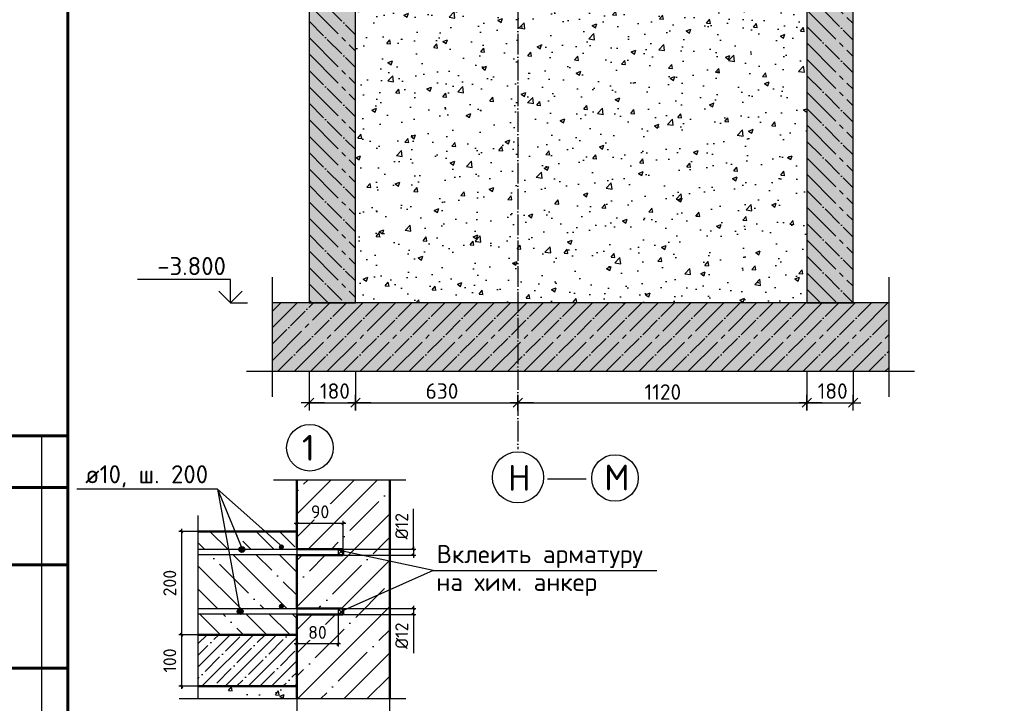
# Model space of a CAD drawing. Header units: millimetres. Extents: x 40580 to 559114, y -343730 to 81020.
# Tile 558 of 656: x 416589 to 435679, y -86478 to -73227. Entities that reach past the tile are written whole.
import ezdxf

# ---------------------------------------------------------------- set-up
doc = ezdxf.new("R2010")
doc.units = ezdxf.units.MM
doc.linetypes.add('______11', pattern=[500, 400, -50, 0, -50])
doc.linetypes.add('______5', pattern=[1100, 800, -100, 100, -100])
for name, color, linetype in [('____________', 7, 'Continuous'), ('________________', 7, 'Continuous'), ('___________________', 253, '______5'), ('_____________________', 96, 'Continuous'), ('______________________', 7, 'Continuous'), ('_______________________', 7, 'Continuous'), ('_______________________1', 7, 'Continuous'), ('_________________________0', 7, 'Continuous'), ('Тонкие', 7, 'Continuous'), ('ФВ-2', 7, 'Continuous')]:
    doc.layers.add(name, color=color, linetype=linetype)
doc.layers.add('Standard', color=7, linetype='Continuous', lineweight=25)
doc.layers.add('Основная', color=7, linetype='Continuous', lineweight=40)
doc.styles.add('ISOCPEUR', font='isocpeur.ttf')
doc.linetypes.add('ГОСТ 2.303 8', pattern='A,40,[2,GOST 2.303-68.shx,S=1,R=0,X=0,Y=0],-8', length=48)
doc.dimstyles.new('СПДС', dxfattribs={"dimscale": 125, "dimtxt": 250, "dimasz": 50, "dimexe": 50, "dimexo": 10, "dimgap": 100, "dimtad": 1, "dimdec": 0, "dimtxsty": 'ISOCPEUR', "dimblk": 'OBLIQUE', "dimcen": 50, "dimdle": 50, "dimadec": 0, "dimazin": 2, "dimtfac": 0.75, "dimtdec": 0, "dimtmove": 1, "dimatfit": 3, "dimfxl": 1, "dimtfill": 1, "dimtolj": 1, "dimarcsym": 1})

# ---------------------------------------------------------------- blocks, each defined once
blk = doc.blocks.new('ALL_ML_STRICH')
at = {"color": 0, "linetype": 'ByBlock', "lineweight": -2}
for p, q in [((-1, 0), (0.5, 0)), ((-0.3, -0.3), (0.3, 0.3)), ((0, -0.5), (0, 0.5))]:
    blk.add_line(p, q, dxfattribs=at)
blk = doc.blocks.new('_OBLIQUE')
at = {"color": 0, "linetype": 'ByBlock'}
blk.add_line((-0.5, -0.5), (0.5, 0.5), dxfattribs=at)
blk = doc.blocks.new('*D19343')
at = {"layer": 'Defpoints', "color": 0}
for p in [(421962, -82991), (421962, -83488), (422862, -83488)]:
    blk.add_point(p, dxfattribs=at)
at = {"layer": 'Тонкие', "color": 0, "lineweight": -2}
for p, q in [((422912, -82991), (421912, -82991)), ((421962, -83478), (421962, -82941)), ((422862, -83478), (422862, -82941))]:
    blk.add_line(p, q, dxfattribs=at)
at = {"layer": 'Тонкие', "color": 0, "lineweight": -2, "xscale": 50, "yscale": 50, "zscale": 50, "rotation": 180}
blk.add_blockref('_OBLIQUE', (421962, -82991), dxfattribs=at)
at = {"layer": 'Тонкие', "color": 0, "lineweight": -2, "xscale": 50, "yscale": 50, "zscale": 50}
blk.add_blockref('_OBLIQUE', (422862, -82991), dxfattribs=at)
at = {"layer": 'Тонкие', "color": 0, "insert": (422413, -82766), "char_height": 250, "attachment_point": 5, "style": 'ISOCPEUR', "bg_fill": 3, "box_fill_scale": 1.1, "bg_fill_color": 256, "bg_fill_true_color": 13158600, "bg_fill_transparency": 0}
blk.add_mtext('\\A1;90', dxfattribs=at)
blk = doc.blocks.new('*D19344')
at = {"layer": 'Defpoints', "color": 0}
for p in [(422762, -84748), (421962, -84758), (421962, -85328)]:
    blk.add_point(p, dxfattribs=at)
at = {"layer": 'Тонкие', "color": 0, "lineweight": -2}
for p, q in [((421962, -84768), (421962, -85378)), ((422762, -84758), (422762, -85378)), ((422812, -85328), (421912, -85328))]:
    blk.add_line(p, q, dxfattribs=at)
at = {"layer": 'Тонкие', "color": 0, "lineweight": -2, "xscale": 50, "yscale": 50, "zscale": 50, "rotation": 180}
blk.add_blockref('_OBLIQUE', (421962, -85328), dxfattribs=at)
at = {"layer": 'Тонкие', "color": 0, "lineweight": -2, "xscale": 50, "yscale": 50, "zscale": 50}
blk.add_blockref('_OBLIQUE', (422762, -85328), dxfattribs=at)
at = {"layer": 'Тонкие', "color": 0, "insert": (422362, -85103), "char_height": 250, "attachment_point": 5, "style": 'ISOCPEUR', "bg_fill": 3, "box_fill_scale": 1.1, "bg_fill_color": 256, "bg_fill_true_color": 13158600, "bg_fill_transparency": 0}
blk.add_mtext('\\A1;80', dxfattribs=at)
blk = doc.blocks.new('*D19345')
at = {"layer": 'Defpoints', "color": 0}
for p in [(422862, -83488), (422862, -83608), (424221, -83608)]:
    blk.add_point(p, dxfattribs=at)
at = {"layer": 'Тонкие', "color": 0, "lineweight": -2}
for p, q in [((424221, -83488), (424221, -82707)), ((422872, -83488), (424271, -83488)), ((422872, -83608), (424271, -83608)), ((424221, -83438), (424221, -83658))]:
    blk.add_line(p, q, dxfattribs=at)
at = {"layer": 'Тонкие', "color": 0, "lineweight": -2, "xscale": 50, "yscale": 50, "zscale": 50}
for p, rotation in [((424221, -83488), 270), ((424221, -83608), 90)]:
    blk.add_blockref('_OBLIQUE', p, dxfattribs=dict(at, rotation=rotation))
at = {"layer": 'Тонкие', "color": 0, "insert": (423996, -83045), "char_height": 250, "attachment_point": 5, "rotation": 90, "style": 'ISOCPEUR', "bg_fill": 3, "box_fill_scale": 1.1, "bg_fill_color": 256, "bg_fill_true_color": 13158600, "bg_fill_transparency": 0}
blk.add_mtext('\\A1;{\\Q0;%%C}12', dxfattribs=at)
blk = doc.blocks.new('*D19346')
at = {"layer": 'Defpoints', "color": 0}
for p in [(422862, -84638), (422862, -84758)]:
    blk.add_point(p, dxfattribs=at)
at = {"layer": 'Тонкие', "color": 0, "lineweight": -2}
for p, q in [((422872, -84638), (424271, -84638)), ((424221, -84588), (424221, -84808)), ((422872, -84758), (424271, -84758)), ((424221, -84758), (424221, -85505))]:
    blk.add_line(p, q, dxfattribs=at)
at = {"layer": 'Тонкие', "color": 0, "lineweight": -2, "xscale": 50, "yscale": 50, "zscale": 50}
for p, rotation in [((424221, -84638), 270), ((424221, -84758), 90)]:
    blk.add_blockref('_OBLIQUE', p, dxfattribs=dict(at, rotation=rotation))
at = {"layer": 'Тонкие', "color": 0, "insert": (423996, -85168), "char_height": 250, "attachment_point": 5, "rotation": 90, "style": 'ISOCPEUR', "bg_fill": 3, "box_fill_scale": 1.1, "bg_fill_color": 256, "bg_fill_true_color": 13158600, "bg_fill_transparency": 0}
blk.add_mtext('\\A1;{\\Q0;%%C}12', dxfattribs=at)
at = {"layer": 'Defpoints', "color": 0}
blk.add_point((424221, -84758), dxfattribs=at)
blk = doc.blocks.new('*D19347')
at = {"layer": 'Defpoints', "color": 0}
for p in [(421962, -86392), (423762, -86392), (423762, -87018)]:
    blk.add_point(p, dxfattribs=at)
at = {"layer": 'Тонкие', "color": 0, "lineweight": -2}
for p, q in [((421962, -86402), (421962, -87068)), ((423762, -86402), (423762, -87068)), ((421912, -87018), (423812, -87018))]:
    blk.add_line(p, q, dxfattribs=at)
at = {"layer": 'Тонкие', "color": 0, "lineweight": -2, "xscale": 50, "yscale": 50, "zscale": 50, "rotation": 180}
blk.add_blockref('_OBLIQUE', (421962, -87018), dxfattribs=at)
at = {"layer": 'Тонкие', "color": 0, "lineweight": -2, "xscale": 50, "yscale": 50, "zscale": 50}
blk.add_blockref('_OBLIQUE', (423762, -87018), dxfattribs=at)
at = {"layer": 'Тонкие', "color": 0, "insert": (422862, -86793), "char_height": 250, "attachment_point": 5, "style": 'ISOCPEUR', "bg_fill": 3, "box_fill_scale": 1.1, "bg_fill_color": 256, "bg_fill_true_color": 13158600, "bg_fill_transparency": 0}
blk.add_mtext('\\A1;180', dxfattribs=at)
blk = doc.blocks.new('*D19348')
at = {"layer": 'Defpoints', "color": 0}
for p in [(420043, -85148), (419724, -86148), (420043, -86148)]:
    blk.add_point(p, dxfattribs=at)
at = {"layer": 'Тонкие', "color": 0, "lineweight": -2}
for p, q in [((419724, -85098), (419724, -86198)), ((420033, -85148), (419674, -85148)), ((420033, -86148), (419674, -86148))]:
    blk.add_line(p, q, dxfattribs=at)
at = {"layer": 'Тонкие', "color": 0, "lineweight": -2, "xscale": 50, "yscale": 50, "zscale": 50}
for p, rotation in [((419724, -85148), 90), ((419724, -86148), 270)]:
    blk.add_blockref('_OBLIQUE', p, dxfattribs=dict(at, rotation=rotation))
at = {"layer": 'Тонкие', "color": 0, "insert": (419499, -85648), "char_height": 250, "attachment_point": 5, "rotation": 90, "style": 'ISOCPEUR', "bg_fill": 3, "box_fill_scale": 1.1, "bg_fill_color": 256, "bg_fill_true_color": 13158600, "bg_fill_transparency": 0}
blk.add_mtext('\\A1;100', dxfattribs=at)
blk = doc.blocks.new('*D19349')
at = {"layer": 'Defpoints', "color": 0}
for p in [(420043, -83148), (419724, -85148), (420043, -85148)]:
    blk.add_point(p, dxfattribs=at)
at = {"layer": 'Тонкие', "color": 0, "lineweight": -2}
for p, q in [((420033, -83148), (419674, -83148)), ((419724, -83098), (419724, -85198)), ((420033, -85148), (419674, -85148))]:
    blk.add_line(p, q, dxfattribs=at)
at = {"layer": 'Тонкие', "color": 0, "lineweight": -2, "xscale": 50, "yscale": 50, "zscale": 50}
for p, rotation in [((419724, -83148), 90), ((419724, -85148), 270)]:
    blk.add_blockref('_OBLIQUE', p, dxfattribs=dict(at, rotation=rotation))
at = {"layer": 'Тонкие', "color": 0, "insert": (419499, -84148), "char_height": 250, "attachment_point": 5, "rotation": 90, "style": 'ISOCPEUR', "bg_fill": 3, "box_fill_scale": 1.1, "bg_fill_color": 256, "bg_fill_true_color": 13158600, "bg_fill_transparency": 0}
blk.add_mtext('\\A1;200', dxfattribs=at)
blk = doc.blocks.new('Из_буфера8386')
at = {"linetype": 'Continuous', "lineweight": 60}
for p, q in [((2062, 15500), (62, 15500)), ((2062, 500), (2062, 15500)), ((562, 14500), (2062, 14500)), ((562, 13000), (2062, 13000)), ((562, 11000), (2062, 11000))]:
    blk.add_line(p, q, dxfattribs=at)
at = {"linetype": 'Continuous', "lineweight": 25}
blk.add_line((1562, 9000), (1562, 15500), dxfattribs=at)
at = {"linetype": 'Continuous', "lineweight": 60, "ltscale": 100}
blk.add_lwpolyline([(2062, 58900), (2062, 500), (41562, 500), (41562, 58900), (2062, 58900)], dxfattribs=at)

msp = doc.modelspace()

# ---------------------------------------------------------------- hatches: boundary and pattern name
at = {"ltscale": 100}
h = msp.add_hatch(dxfattribs=at)
h.set_pattern_fill('ANSI35', color=254, scale=100)
h.set_pattern_definition([(45, (397284.2, -112876.6), (-449.013, 449.013), []), (45, (397733.2, -112876.6), (-449.013, 449.013), [793.75, -158.75, 0, -158.75])])
h.paths.add_polyline_path([(423762.5, -82149.6), (423762.5, -86392), (421962.5, -86392), (421962.5, -84757.8), (422862.5, -84757.8), (422862.5, -84637.8), (421962.5, -84637.8), (421962.5, -83607.8), (422862.5, -83607.8), (422862.5, -83487.8), (421962.5, -83487.8), (421962.5, -82149.6)])
at = {"layer": 'Standard', "linetype": 'Continuous'}
for points in [[(422199.1, -78714.6), (423099.1, -78714.6), (423099.1, -62502), (422199.1, -62502)], [(431849.1, -78714.6), (432749.1, -78714.6), (432749.1, -62502), (431849.1, -62502)], [(421487.2, -78714.6), (421487.2, -80040.4), (433437.2, -80040.4), (433437.2, -78714.6)]]:
    msp.add_hatch(color=9, dxfattribs=at).paths.add_polyline_path(points)
at = {"layer": 'ФВ-2', "ltscale": 10}
h = msp.add_hatch(dxfattribs=at)
h.set_pattern_fill('AR-CONC', color=256, scale=5)
h.set_pattern_definition([(50, (99936.7, 180203.9), (910.9233, -79.6954), [95.25, -1047.75]), (355, (99936.7, 180203.9), (-176.2171, 955.2842), [76.2, -838.203]), (100.45144, (100012.6, 180197.3), (734.7062, 875.5888), [80.95, -890.4512]), (46.1842, (99936.7, 180457.9), (1355.3952, -210.2116), [142.875, -1571.625]), (96.63556, (100049.7, 180440.4), (1187.0207, 1237.1306), [121.425, -1335.678]), (351.18415, (99936.7, 180457.9), (1187.0207, 1237.1306), [114.3, -1257.2987]), (21, (100063.7, 180394.4), (758.072, -511.326), [95.25, -1047.75]), (326, (100063.7, 180394.4), (309.0101, 920.9398), [76.2, -838.2]), (71.45144, (100126.9, 180351.8), (1067.0821, 409.6138), [80.95, -890.4497]), (37.5, (99936.7, 180203.92), (15.44302, 422.7752), [0, -828.04, 0, -850.9, 0, -841.375]), (7.5, (99936.7, 180203.9), (334.0983, 500.90287), [0, -485.14, 0, -808.99, 0, -320.675]), (327.5, (99653.5, 180203.92), (677.95298, -28.64372), [0, -317.5, 0, -990.6, 0, -1314.45]), (317.5, (99526.5, 180203.9), (740.6459, 127.13246), [0, -412.75, 0, -657.86, 0, -933.45])])
edge = h.paths.add_edge_path()
edge.add_line((431849.1, -69214.6), (431849.1, -78714.6))
edge.add_line((426249.1, -78714.6), (431849.1, -78714.6))
edge.add_line((426249.1, -78714.6), (428699.1, -69214.6))
edge.add_line((431849.1, -69214.6), (428699.1, -69214.6))
edge = h.paths.add_edge_path()
edge.add_line((423099.1, -78714.6), (426249.1, -78714.6))
edge.add_line((423099.1, -78714.6), (423099.1, -69214.6))
edge.add_line((428699.1, -69214.6), (423099.1, -69214.6))
edge.add_line((426249.1, -78714.6), (428699.1, -69214.6))
at = {"layer": 'ФВ-2', "ltscale": 100}
h = msp.add_hatch(dxfattribs=at)
h.set_pattern_fill('ANSI35', color=254, scale=100, angle=90)
h.set_pattern_definition([(135, (112329.15, 131405.4), (-449.0128, -449.0128), []), (135, (112329.15, 131854.4), (-449.0128, -449.0128), [793.75, -158.75, 0, -158.75])])
edge = h.paths.add_edge_path()
edge.add_line((420042.6, -84747.8), (420042.6, -85147.8))
edge.add_line((421962.5, -84747.8), (420042.6, -84747.8))
edge.add_line((421962.5, -84747.8), (421962.5, -85147.8))
edge.add_line((421962.5, -85147.8), (420042.6, -85147.8))
edge = h.paths.add_edge_path()
edge.add_line((420042.6, -83597.8), (420042.6, -84647.8))
edge.add_line((421962.5, -83597.8), (420042.6, -83597.8))
edge.add_line((421962.5, -83597.8), (421962.5, -84647.8))
edge.add_line((421962.5, -84647.8), (420042.6, -84647.8))
edge = h.paths.add_edge_path()
edge.add_line((420042.6, -83147.8), (420042.6, -83497.8))
edge.add_line((421962.5, -83147.8), (420042.6, -83147.8))
edge.add_line((421962.5, -83147.8), (421962.5, -83497.8))
edge.add_line((421962.5, -83497.8), (420042.6, -83497.8))
at = {"layer": 'ФВ-2'}
h = msp.add_hatch(dxfattribs=at)
h.set_pattern_fill('ANSI37', color=256, scale=20)
h.set_pattern_definition([(45, (112329.15, 131405.41), (-44.901281, 44.901281), []), (135, (112329.15, 131405.41), (-44.901281, -44.901281), [])])
edge = h.paths.add_edge_path()
edge.add_line((422762.5, -83497.8), (422762.5, -83597.8))
edge.add_line((422762.5, -83497.8), (421962.5, -83497.8))
edge.add_line((421962.5, -83487.8), (421962.5, -83497.8))
edge.add_line((422862.5, -83487.8), (421962.5, -83487.8))
edge.add_line((422862.5, -83487.8), (422862.5, -83607.8))
edge.add_line((422862.5, -83607.8), (421962.5, -83607.8))
edge.add_line((421962.5, -83597.8), (421962.5, -83607.8))
edge.add_line((422762.5, -83597.8), (421962.5, -83597.8))
edge = h.paths.add_edge_path()
edge.add_line((422862.5, -84637.8), (422862.5, -84757.8))
edge.add_line((422862.5, -84757.8), (421962.5, -84757.8))
edge.add_line((421962.5, -84747.8), (421962.5, -84757.8))
edge.add_line((422762.5, -84747.8), (421962.5, -84747.8))
edge.add_line((422762.5, -84647.8), (422762.5, -84747.8))
edge.add_line((422762.5, -84647.8), (421962.5, -84647.8))
edge.add_line((421962.5, -84637.8), (421962.5, -84647.8))
edge.add_line((422862.5, -84637.8), (421962.5, -84637.8))
at = {"layer": 'ФВ-2', "ltscale": 100}
h = msp.add_hatch(dxfattribs=at)
h.set_pattern_fill('ANSI35', color=254, scale=50)
h.set_pattern_definition([(45, (112329.15, 131405.4), (-224.5064, 224.5064), []), (45, (112553.66, 131405.4), (-224.5064, 224.5064), [396.875, -79.375, 0, -79.375])])
edge = h.paths.add_edge_path()
edge.add_line((420042.6, -85147.8), (420042.6, -86147.8))
edge.add_line((420042.6, -85147.8), (421962.5, -85147.8))
edge.add_line((421962.5, -85147.8), (421962.5, -86147.8))
edge.add_line((420042.6, -86147.8), (421962.5, -86147.8))
at = {"layer": 'ФВ-2', "ltscale": 10}
h = msp.add_hatch(dxfattribs=at)
h.set_pattern_fill('AR-CONC', color=256, scale=5)
h.set_pattern_definition([(50, (103628, 199026.75), (910.9233, -79.6954), [95.25, -1047.75]), (355, (103628, 199026.7), (-176.2171, 955.2842), [76.2, -838.203]), (100.45144, (103703.9, 199020.1), (734.7062, 875.5888), [80.95, -890.4512]), (46.1842, (103628, 199280.7), (1355.3952, -210.2116), [142.875, -1571.625]), (96.63556, (103741, 199263.2), (1187.0207, 1237.1306), [121.425, -1335.678]), (351.18415, (103628, 199280.7), (1187.0207, 1237.1306), [114.3, -1257.2987]), (21, (103755, 199217.25), (758.072, -511.326), [95.25, -1047.75]), (326, (103755, 199217.2), (309.0101, 920.9398), [76.2, -838.2]), (71.45144, (103818.2, 199174.6), (1067.0821, 409.6138), [80.95, -890.4497]), (37.5, (103628, 199026.75), (15.44302, 422.7752), [0, -828.04, 0, -850.9, 0, -841.375]), (7.5, (103628, 199026.75), (334.0983, 500.90287), [0, -485.14, 0, -808.99, 0, -320.675]), (327.5, (103344.8, 199026.75), (677.95298, -28.64372), [0, -317.5, 0, -990.6, 0, -1314.45]), (317.5, (103217.8, 199026.75), (740.6459, 127.13246), [0, -412.75, 0, -657.86, 0, -933.45])])
edge = h.paths.add_edge_path()
edge.add_line((420042.6, -86147.8), (421962.5, -86147.8))
edge.add_line((421962.5, -86147.8), (421962.5, -86392))
edge.add_line((421962.5, -86392), (420042.6, -86392))
edge.add_line((420042.6, -86147.8), (420042.6, -86392))

# ---------------------------------------------------------------- linework, layer by layer
at = {"layer": '____________', "color": 7, "linetype": 'Continuous'}
for p, q in [((422199.1, -78714.6), (423099.1, -78714.6)), ((422199.1, -78714.6), (423099.1, -78714.6)), ((431849.1, -78714.6), (432749.1, -78714.6)), ((431849.1, -78714.6), (432749.1, -78714.6))]:
    msp.add_line(p, q, dxfattribs=at)
at = {"layer": '________________'}
for p, q in [((423099.1, -78714.6), (422199.1, -78714.6)), ((432749.1, -78714.6), (431849.1, -78714.6))]:
    msp.add_line(p, q, dxfattribs=at)
at = {"layer": '________________', "color": 7, "linetype": 'Continuous'}
for p, q in [((423099.1, -78714.6), (422199.1, -78714.6)), ((432749.1, -78714.6), (431849.1, -78714.6))]:
    msp.add_line(p, q, dxfattribs=at)
at = {"layer": '___________________', "color": 253, "linetype": '______11'}
msp.add_line((426249.1, -67502), (426249.1, -81551.7), dxfattribs=at)
at = {"layer": '___________________', "color": 7, "linetype": 'Continuous'}
msp.add_circle((426249.7, -82098.3), 495.6, dxfattribs=at)
at = {"layer": '_____________________', "color": 7, "linetype": 'Continuous'}
for p, q in [((420421.6, -82323.9), (417699.7, -82323.9)), ((420421.6, -82323.9), (420858.8, -84697.1)), ((420421.6, -82323.9), (420901.9, -83483.7)), ((420421.6, -82323.9), (421681.6, -83447.8)), ((420841.7, -83497.8), (420841.7, -83497.8)), ((420897.9, -83441.5), (420897.9, -83441.5)), ((420897.9, -83554), (420897.9, -83554)), ((420954.2, -83497.8), (420954.2, -83497.8)), ((420806.5, -84697.1), (420806.5, -84697.1)), ((420862.7, -84640.9), (420862.7, -84640.9)), ((420862.7, -84753.3), (420862.7, -84753.3)), ((420919, -84697.1), (420919, -84697.1))]:
    msp.add_line(p, q, dxfattribs=at)
at = {"layer": '_____________________', "color": 4, "linetype": 'Continuous'}
for p, q in [((422762.5, -83497.8), (420042.6, -83497.8)), ((422762.5, -84647.8), (420042.6, -84647.8)), ((422762.5, -84747.8), (420042.6, -84747.8)), ((422762.5, -84647.8), (422762.5, -84747.8))]:
    msp.add_line(p, q, dxfattribs=at)
msp.add_lwpolyline([(422762.5, -83497.8), (422762.5, -83597.8), (420042.6, -83597.8)], dxfattribs=at)
at = {"layer": '_____________________', "color": 7, "linetype": 'Continuous'}
for centre in [(420897.9, -83497.8), (420862.7, -84697.1)]:
    msp.add_circle(centre, 56.3, dxfattribs=at)
at = {"layer": '_____________________', "color": 4, "linetype": 'Continuous'}
for points in [[(421627.1, -83483.1), (421616.3, -83428.6), (421627.1, -83412.4)], [(421643.3, -83493.9), (421627.1, -83412.4), (421643.3, -83401.6)], [(421627.1, -83483.1), (421627.1, -83412.4), (421643.3, -83493.9)], [(421662.5, -83497.8), (421643.3, -83401.6), (421662.5, -83397.8)], [(421643.3, -83493.9), (421643.3, -83401.6), (421662.5, -83497.8)], [(421662.5, -83497.8), (421662.5, -83397.8), (421681.6, -83493.9)], [(421681.6, -83493.9), (421662.5, -83397.8), (421681.6, -83401.6)], [(421681.6, -83493.9), (421681.6, -83401.6), (421697.8, -83483.1)], [(421697.8, -83483.1), (421681.6, -83401.6), (421697.8, -83412.4)], [(421697.8, -83483.1), (421697.8, -83412.4), (421708.6, -83466.9)], [(421708.6, -83466.9), (421697.8, -83412.4), (421708.6, -83428.6)], [(421616.3, -83466.9), (421612.5, -83447.8), (421616.3, -83428.6)], [(421616.3, -83466.9), (421616.3, -83428.6), (421627.1, -83483.1)], [(421708.6, -83466.9), (421708.6, -83428.6), (421712.5, -83447.8)], [(421627.1, -84633.1), (421616.3, -84578.6), (421627.1, -84562.4)], [(421643.3, -84643.9), (421627.1, -84562.4), (421643.3, -84551.6)], [(421627.1, -84633.1), (421627.1, -84562.4), (421643.3, -84643.9)], [(421662.5, -84647.8), (421643.3, -84551.6), (421662.5, -84547.8)], [(421643.3, -84643.9), (421643.3, -84551.6), (421662.5, -84647.8)], [(421662.5, -84647.8), (421662.5, -84547.8), (421681.6, -84643.9)], [(421681.6, -84643.9), (421662.5, -84547.8), (421681.6, -84551.6)], [(421681.6, -84643.9), (421681.6, -84551.6), (421697.8, -84633.1)], [(421697.8, -84633.1), (421681.6, -84551.6), (421697.8, -84562.4)], [(421697.8, -84633.1), (421697.8, -84562.4), (421708.6, -84616.9)], [(421708.6, -84616.9), (421697.8, -84562.4), (421708.6, -84578.6)], [(421616.3, -84616.9), (421612.5, -84597.8), (421616.3, -84578.6)], [(421616.3, -84616.9), (421616.3, -84578.6), (421627.1, -84633.1)], [(421708.6, -84616.9), (421708.6, -84578.6), (421712.5, -84597.8)]]:
    msp.add_solid(points, dxfattribs=at)
at = {"layer": '_____________________', "color": 7, "linetype": 'Continuous'}
for points in [[(420849.6, -83497.8), (420849.6, -83469.6), (420841.7, -83497.8)], [(420946.3, -83525.9), (420946.3, -83497.8), (420841.7, -83497.8)], [(420849.6, -83525.9), (420849.6, -83499.9), (420841.7, -83497.8)], [(420869.8, -83469.6), (420869.8, -83449.4), (420849.6, -83469.6)], [(420946.3, -83495.6), (420946.3, -83469.6), (420849.6, -83469.6)], [(420849.6, -83497.8), (420954.2, -83497.8), (420849.6, -83469.6)], [(420849.6, -83525.9), (420946.3, -83525.9), (420849.6, -83499.9)], [(420926.1, -83546.1), (420926.1, -83525.9), (420849.6, -83525.9)], [(420869.8, -83546.1), (420869.8, -83531.2), (420849.6, -83525.9)], [(420897.9, -83449.4), (420897.9, -83441.5), (420869.8, -83449.4)], [(420926.1, -83464.3), (420926.1, -83449.4), (420869.8, -83449.4)], [(420869.8, -83469.6), (420946.3, -83469.6), (420869.8, -83449.4)], [(420869.8, -83546.1), (420926.1, -83546.1), (420869.8, -83531.2)], [(420897.9, -83554), (420897.9, -83546.1), (420869.8, -83546.1)], [(420897.9, -83449.4), (420926.1, -83449.4), (420897.9, -83441.5)], [(420897.9, -83554), (420926.1, -83546.1), (420897.9, -83546.1)], [(420926.1, -83464.3), (420946.3, -83469.6), (420926.1, -83449.4)], [(420926.1, -83546.1), (420946.3, -83525.9), (420926.1, -83525.9)], [(420946.3, -83495.6), (420954.2, -83497.8), (420946.3, -83469.6)], [(420946.3, -83525.9), (420954.2, -83497.8), (420946.3, -83497.8)], [(420814.3, -84697.1), (420814.3, -84669), (420806.5, -84697.1)], [(420911.1, -84725.2), (420911.1, -84697.1), (420806.5, -84697.1)], [(420814.3, -84725.2), (420814.3, -84699.2), (420806.5, -84697.1)], [(420834.6, -84669), (420834.6, -84648.7), (420814.3, -84669)], [(420911.1, -84695), (420911.1, -84669), (420814.3, -84669)], [(420814.3, -84697.1), (420919, -84697.1), (420814.3, -84669)], [(420814.3, -84725.2), (420911.1, -84725.2), (420814.3, -84699.2)], [(420890.8, -84745.5), (420890.8, -84725.2), (420814.3, -84725.2)], [(420834.6, -84745.5), (420834.6, -84730.6), (420814.3, -84725.2)], [(420862.7, -84648.7), (420862.7, -84640.9), (420834.6, -84648.7)], [(420890.8, -84663.6), (420890.8, -84648.7), (420834.6, -84648.7)], [(420834.6, -84669), (420911.1, -84669), (420834.6, -84648.7)], [(420834.6, -84745.5), (420890.8, -84745.5), (420834.6, -84730.6)], [(420862.7, -84753.3), (420862.7, -84745.5), (420834.6, -84745.5)], [(420862.7, -84648.7), (420890.8, -84648.7), (420862.7, -84640.9)], [(420862.7, -84753.3), (420890.8, -84745.5), (420862.7, -84745.5)], [(420890.8, -84663.6), (420911.1, -84669), (420890.8, -84648.7)], [(420890.8, -84745.5), (420911.1, -84725.2), (420890.8, -84725.2)], [(420911.1, -84695), (420919, -84697.1), (420911.1, -84669)], [(420911.1, -84725.2), (420919, -84697.1), (420911.1, -84697.1)]]:
    msp.add_solid(points, dxfattribs=at)
at = {"layer": '_______________________', "color": 7, "linetype": 'Continuous'}
for p, q in [((420674.7, -78264.6), (418874.7, -78264.6)), ((420674.7, -78714.6), (420674.7, -78264.6)), ((420674.7, -78714.6), (420449.7, -78489.6)), ((420674.7, -78714.6), (420899.7, -78489.6)), ((420674.7, -78714.6), (420674.7, -78714.6)), ((420674.7, -78714.6), (420674.7, -78714.6)), ((420674.7, -78714.6), (420674.7, -78714.6)), ((420674.7, -78714.6), (420674.7, -78714.6))]:
    msp.add_line(p, q, dxfattribs=at)
msp.add_lwpolyline([(420674.7, -78714.6), (420974.7, -78714.6), (420974.7, -78714.6), (421005.3, -78714.6)], dxfattribs=at)
at = {"layer": '_______________________1', "color": 253, "linetype": 'Continuous'}
for p, q in [((422199.1, -80040.4), (422199.1, -80650.5)), ((423099.1, -80040.4), (423099.1, -80650.5)), ((423099.1, -80040.4), (423099.1, -80650.5)), ((431849.1, -80040.4), (431849.1, -80650.5)), ((431849.1, -80040.4), (431849.1, -80650.5)), ((432749.1, -80040.4), (432749.1, -80650.5)), ((426249.1, -80750.6), (426249.1, -80650.5)), ((426249.1, -80750.6), (426249.1, -80650.5))]:
    msp.add_line(p, q, dxfattribs=at)
at = {"layer": '_______________________1', "color": 7, "linetype": 'Continuous'}
for p, q in [((422199.1, -80650.5), (423099.1, -80650.5)), ((423099.1, -80650.5), (428699.1, -80650.5)), ((428699.1, -80650.5), (431849.1, -80650.5)), ((431849.1, -80650.5), (432749.1, -80650.5))]:
    msp.add_line(p, q, dxfattribs=at)
at = {"layer": '_________________________0', "color": 7, "linetype": 'Continuous'}
for q in [(422820.2, -83522.2), (422820.2, -84699), (428940.4, -83905.3)]:
    msp.add_line((424602.8, -83905.3), q, dxfattribs=at)
at = {"layer": 'Standard', "color": 7, "linetype": 'Continuous'}
for p, q in [((422199.1, -62502), (422199.1, -78714.6)), ((422199.1, -62502), (422199.1, -78714.6)), ((432749.1, -78714.6), (432749.1, -62502)), ((432749.1, -78714.6), (432749.1, -62502)), ((423099.1, -78714.6), (423099.1, -68714.6)), ((423099.1, -78714.6), (423099.1, -68714.6)), ((431849.1, -68714.6), (431849.1, -78714.6)), ((431849.1, -68714.6), (431849.1, -78714.6)), ((422199.1, -78714.6), (421487.2, -78714.6)), ((422199.1, -78714.6), (421487.2, -78714.6)), ((431849.1, -78714.6), (423099.1, -78714.6)), ((431849.1, -78714.6), (423099.1, -78714.6)), ((433437.2, -78714.6), (432749.1, -78714.6)), ((433437.2, -78714.6), (432749.1, -78714.6)), ((426821, -82127.2), (427571, -82127.2))]:
    msp.add_line(p, q, dxfattribs=at)
at = {"layer": 'Standard', "color": 253, "linetype": '______5'}
for p, q in [((431849.1, -72404), (432749.1, -73304)), ((422199.1, -72936.4), (423099.1, -73836.4)), ((431849.1, -73040.4), (432749.1, -73940.4)), ((422199.1, -73572.8), (423099.1, -74472.8)), ((431849.1, -73676.8), (432749.1, -74576.8)), ((422199.1, -73891), (423099.1, -74791)), ((431849.1, -73995), (432749.1, -74895)), ((422199.1, -74527.4), (423099.1, -75427.4)), ((431849.1, -74631.4), (432749.1, -75531.4)), ((422199.1, -75163.8), (423099.1, -76063.8)), ((431849.1, -75267.8), (432749.1, -76167.8)), ((422199.1, -75482), (423099.1, -76382)), ((431849.1, -75904.2), (432749.1, -76804.2)), ((422199.1, -76118.3), (423099.1, -77018.3)), ((431849.1, -76222.4), (432749.1, -77122.4)), ((422199.1, -76754.7), (423099.1, -77654.7)), ((431849.1, -76858.8), (432749.1, -77758.8)), ((422199.1, -77072.9), (423099.1, -77972.9)), ((431849.1, -77495.2), (432749.1, -78395.2)), ((422199.1, -77709.3), (423099.1, -78609.3)), ((431849.1, -78131.6), (432432.2, -78714.6)), ((422199.1, -78345.7), (422568, -78714.6)), ((431849.1, -78449.8), (432114, -78714.6)), ((421487.2, -79194.8), (421967.4, -78714.6)), ((421487.2, -79831.2), (422603.8, -78714.6)), ((421914.4, -80040.4), (423240.2, -78714.6)), ((422199.1, -78663.9), (422249.8, -78714.6)), ((422550.8, -80040.4), (423876.6, -78714.6)), ((423187.2, -80040.4), (424513, -78714.6)), ((423823.6, -80040.4), (425149.4, -78714.6)), ((424460, -80040.4), (425785.8, -78714.6)), ((425096.4, -80040.4), (426422.2, -78714.6)), ((425732.8, -80040.4), (427058.6, -78714.6)), ((426369.2, -80040.4), (427695, -78714.6)), ((427005.6, -80040.4), (428331.4, -78714.6)), ((427642, -80040.4), (428967.8, -78714.6)), ((428278.4, -80040.4), (429604.2, -78714.6)), ((428914.8, -80040.4), (430240.6, -78714.6)), ((429551.2, -80040.4), (430877, -78714.6)), ((430187.6, -80040.4), (431513.4, -78714.6)), ((430824, -80040.4), (432149.8, -78714.6)), ((431460.4, -80040.4), (432786.2, -78714.6)), ((432096.8, -80040.4), (433422.6, -78714.6)), ((432733.2, -80040.4), (433437.2, -79336.4)), ((433369.6, -80040.4), (433437.2, -79972.8))]:
    msp.add_line(p, q, dxfattribs=at)
at = {"layer": 'Standard', "color": 253, "linetype": '______11'}
for p, q in [((422199.1, -72618.2), (423099.1, -73518.2)), ((431849.1, -72722.2), (432749.1, -73622.2)), ((422199.1, -73254.6), (423099.1, -74154.6)), ((431849.1, -73358.6), (432749.1, -74258.6)), ((422199.1, -74209.2), (423099.1, -75109.2)), ((431849.1, -74313.2), (432749.1, -75213.2)), ((422199.1, -74845.6), (423099.1, -75745.6)), ((431849.1, -74949.6), (432749.1, -75849.6)), ((431849.1, -75586), (432749.1, -76486)), ((422199.1, -75800.1), (423099.1, -76700.1)), ((422199.1, -76436.5), (423099.1, -77336.5)), ((431849.1, -76540.6), (432749.1, -77440.6)), ((431849.1, -77177), (432749.1, -78077)), ((422199.1, -77391.1), (423099.1, -78291.1)), ((431849.1, -77813.4), (432749.1, -78713.4)), ((422199.1, -78027.5), (422886.2, -78714.6)), ((421487.2, -78876.6), (421649.2, -78714.6)), ((421487.2, -79513), (422285.6, -78714.6)), ((421596.2, -80040.4), (422922, -78714.6)), ((422232.6, -80040.4), (423558.4, -78714.6)), ((422869, -80040.4), (424194.8, -78714.6)), ((423505.4, -80040.4), (424831.2, -78714.6)), ((424141.8, -80040.4), (425467.6, -78714.6)), ((424778.2, -80040.4), (426104, -78714.6)), ((425414.6, -80040.4), (426740.4, -78714.6)), ((426051, -80040.4), (427376.8, -78714.6)), ((426687.4, -80040.4), (428013.2, -78714.6)), ((427323.8, -80040.4), (428649.6, -78714.6)), ((427960.2, -80040.4), (429286, -78714.6)), ((428596.6, -80040.4), (429922.4, -78714.6)), ((429233, -80040.4), (430558.8, -78714.6)), ((429869.4, -80040.4), (431195.2, -78714.6)), ((430505.8, -80040.4), (431831.6, -78714.6)), ((431142.2, -80040.4), (432468, -78714.6)), ((431778.6, -80040.4), (433104.4, -78714.6)), ((432415, -80040.4), (433437.2, -79018.2)), ((433051.4, -80040.4), (433437.2, -79654.6))]:
    msp.add_line(p, q, dxfattribs=at)
at = {"layer": 'Standard', "color": 7, "linetype": 'ГОСТ 2.303 8', "ltscale": 30}
for p, q in [((421487.2, -80540.4), (421487.2, -78214.6)), ((421487.2, -80540.4), (421487.2, -78214.6)), ((433437.2, -78214.6), (433437.2, -80540.4)), ((433437.2, -78214.6), (433437.2, -80540.4)), ((420987.2, -80040.4), (433937.2, -80040.4)), ((420987.2, -80040.4), (433937.2, -80040.4)), ((424074.4, -82149.6), (421511.4, -82149.6)), ((420042.6, -82834.7), (420042.6, -86392)), ((424074.4, -86392), (419678.4, -86392))]:
    msp.add_line(p, q, dxfattribs=at)
at = {"layer": 'Standard', "color": 7, "linetype": 'Continuous'}
msp.add_circle((428130.9, -82110.4), 450, dxfattribs=at)
at = {"layer": 'Основная', "lineweight": 50}
for p, q in [((421962.5, -82149.6), (421962.5, -83487.8)), ((421962.5, -82149.6), (421962.5, -83487.8)), ((423762.5, -86392), (423762.5, -82149.6)), ((423762.5, -86392), (423762.5, -82149.6)), ((421962.5, -83147.8), (420042.6, -83147.8)), ((421962.5, -83607.8), (421962.5, -84637.8)), ((421962.5, -83607.8), (421962.5, -84637.8)), ((421962.5, -83607.8), (421962.5, -84637.8)), ((421962.5, -84757.8), (421962.5, -86392)), ((421962.5, -84757.8), (421962.5, -86392)), ((420042.6, -85147.8), (421962.5, -85147.8)), ((420042.6, -86147.8), (421962.5, -86147.8))]:
    msp.add_line(p, q, dxfattribs=at)
at = {"layer": 'Основная', "lineweight": 50, "ltscale": 10}
for p, q in [((422862.5, -83487.8), (421962.5, -83487.8)), ((422862.5, -83607.8), (421962.5, -83607.8)), ((422862.5, -83487.8), (422862.5, -83607.8)), ((422862.5, -84637.8), (421962.5, -84637.8)), ((422862.5, -84637.8), (422862.5, -84757.8)), ((422862.5, -84757.8), (421962.5, -84757.8))]:
    msp.add_line(p, q, dxfattribs=at)
at = {"layer": 'Тонкие'}
for p, q in [((421962.5, -83487.8), (421962.5, -83607.8)), ((421962.5, -84637.8), (421962.5, -84757.8))]:
    msp.add_line(p, q, dxfattribs=at)
msp.add_circle((422215.5, -81524.9), 452.5, dxfattribs=at)

# ---------------------------------------------------------------- block references
at = {"layer": '_______________________1', "color": 7, "linetype": 'Continuous', "xscale": 300, "yscale": 300, "zscale": 300, "rotation": 180}
for p in [(422199.1, -80650.5), (423099.1, -80650.5), (426249.1, -80650.5), (431849.1, -80650.5)]:
    msp.add_blockref('ALL_ML_STRICH', p, dxfattribs=at)
at = {"layer": '_______________________1', "color": 7, "linetype": 'Continuous', "xscale": 300, "yscale": 300, "zscale": 300}
for p in [(423099.1, -80650.5), (426249.1, -80650.5), (431849.1, -80650.5), (432749.1, -80650.5)]:
    msp.add_blockref('ALL_ML_STRICH', p, dxfattribs=at)

# ---------------------------------------------------------------- texts
at = {"layer": '______________________', "color": 7, "style": 'ISOCPEUR'}
for s, height, p in [('-3.800', 350, (419256, -78177.9)), ('1', 500, (422061.7, -81775.4)), ('ø10, ш. 200 ', 350, (417857.9, -82213.2)), ('Н', 500, (426053.5, -82357.4)), ('М', 500, (427922.2, -82350.7)), ('Вклеить арматуру', 350, (424674.2, -83759.6)), ('на хим. анкер', 350, (424667.7, -84300))]:
    msp.add_text(s, height=height, dxfattribs=at).set_placement(p)
at = {"layer": '_______________________1', "color": 7, "style": 'ISOCPEUR'}
for s, p in [('180', (422409.1, -80575.5)), ('630', (424459.5, -80575.5)), ('1120', (428701.8, -80593.8)), ('180', (432059.1, -80575.5))]:
    msp.add_text(s, height=300, dxfattribs=at).set_placement(p)

# ---------------------------------------------------------------- next in the draw order: dimensions: what is measured, and where the dimension line sits
at = {"layer": 'Тонкие'}
for base, p1, p2, angle, picture, middle in [((421962.5, -82991.3), (422862.5, -83487.8), (421962.5, -83487.8), 180, '*D19343', (422412.9, -82991.3)), ((421962.5, -85327.9), (422762.5, -84747.8), (421962.5, -84757.8), 180, '*D19344', (422362.5, -85327.9)), ((419724.4, -86147.8), (420042.6, -85147.8), (420042.6, -86147.8), 270, '*D19348', (419724.4, -85647.8))]:
    dim = msp.add_linear_dim(base=base, p1=p1, p2=p2, angle=angle, dimstyle='СПДС', override={"dimscale": 1, "dimlfac": 0.1, "dimtxsty": 'ISOCPEUR'}, dxfattribs=at)
    dim.commit()
    dim.dimension.update_dxf_attribs({"geometry": picture, "text_midpoint": middle, "dimtype": 160})
dim = msp.add_linear_dim(base=(423762.5, -87017.5), p1=(421962.5, -86392), p2=(423762.5, -86392), dimstyle='СПДС', override={"dimscale": 1, "dimlfac": 0.1, "dimtxsty": 'ISOCPEUR'}, dxfattribs=at)
dim.commit()
dim.dimension.update_dxf_attribs({"geometry": '*D19347', "text_midpoint": (422862.5, -87017.5), "dimtype": 160})

# ---------------------------------------------------------------- next in the draw order: dimensions: what is measured, and where the dimension line sits
for base, p1, p2, picture, middle in [((424221.5, -83607.8), (422862.5, -83487.8), (422862.5, -83607.8), '*D19345', (424236.5, -83044.9)), ((424221.5, -84757.8), (422862.5, -84637.8), (422862.5, -84757.8), '*D19346', (424289.2, -85167.9))]:
    dim = msp.add_linear_dim(base=base, p1=p1, p2=p2, angle=270, text='{\\Q0;%%C}<>', dimstyle='СПДС', override={"dimscale": 1, "dimlfac": 0.1, "dimtxsty": 'ISOCPEUR'}, dxfattribs=at)
    dim.commit()
    dim.dimension.update_dxf_attribs({"geometry": picture, "text_midpoint": middle, "dimtype": 160})
dim = msp.add_linear_dim(base=(419724.4, -85147.8), p1=(420042.6, -83147.8), p2=(420042.6, -85147.8), angle=270, dimstyle='СПДС', override={"dimscale": 1, "dimlfac": 0.1, "dimtxsty": 'ISOCPEUR'}, dxfattribs=at)
dim.commit()
dim.dimension.update_dxf_attribs({"geometry": '*D19349', "text_midpoint": (419724.4, -84147.8), "dimtype": 160})

# ---------------------------------------------------------------- next in the draw order: block references
msp.add_blockref('Из_буфера8386', (415458, -96794), dxfattribs=at)

doc.saveas('drawing.dxf')
